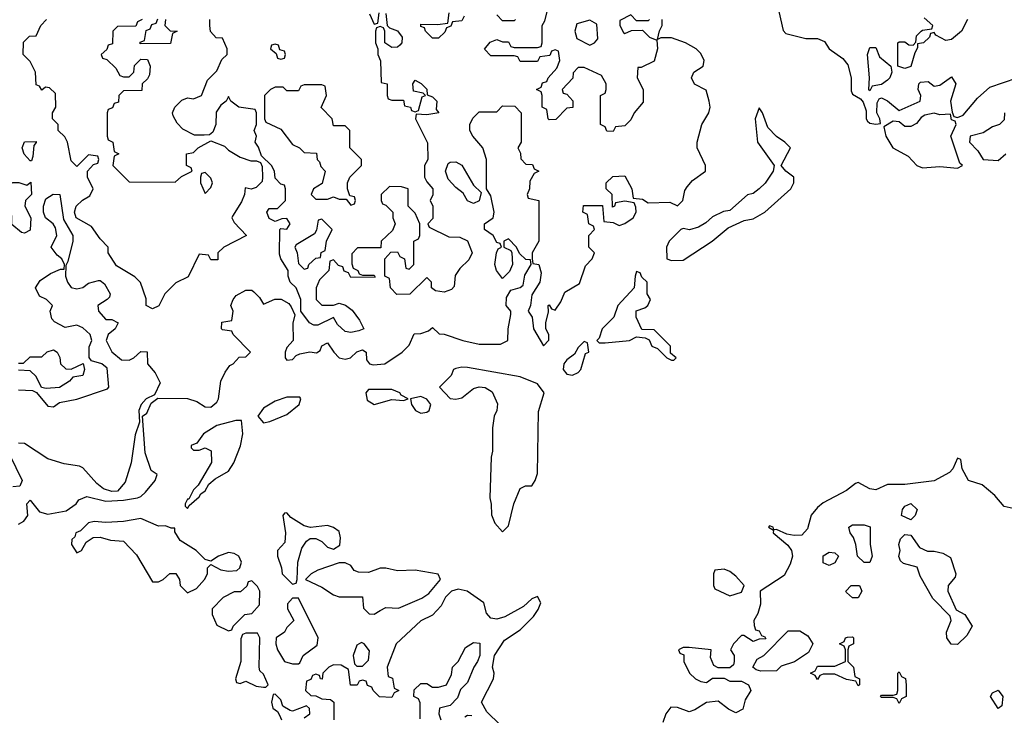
# Model space of a CAD drawing. Header units: inches. Extents: x 2601682 to 2755810, y 449311 to 584050.
# Tile 487 of 505: x 2730374 to 2733751, y 574685 to 577070. Entities that reach past the tile are written whole.
import ezdxf

# ---------------------------------------------------------------- set-up
doc = ezdxf.new("R2010")
doc.units = ezdxf.units.IN
doc.header["$MEASUREMENT"] = 0
doc.layers.add('C7537', color=7, linetype='Continuous')

msp = doc.modelspace()

# ---------------------------------------------------------------- linework, layer by layer
at = {"layer": 'C7537', "color": 2, "elevation": 2}
for points in [[(2732534, 577070), (2732530, 577066), (2732490, 577066), (2732470, 577086), (2732432.7, 577067.3), (2732432, 577050), (2732445.4, 577025.4), (2732450, 577022), (2732472.7, 577032.7), (2732510, 577034), (2732534, 577010), (2732559.6, 576999.6), (2732562, 576970), (2732550, 576928), (2732506, 576906), (2732494, 576906), (2732492, 576870), (2732512, 576830), (2732512.7, 576787.3), (2732482, 576750), (2732470, 576726), (2732450, 576706), (2732418, 576702), (2732410, 576686), (2732387.3, 576687.3), (2732382, 576702), (2732366, 576710), (2732366, 576810), (2732382, 576818), (2732386, 576830), (2732386, 576850), (2732370, 576878), (2732310, 576906), (2732290, 576906), (2732272.7, 576887.3), (2732271.3, 576868.7), (2732234, 576830), (2732238, 576818), (2732250, 576814), (2732271.6, 576791.6), (2732271.6, 576768.4), (2732250, 576766), (2732212.7, 576727.3), (2732190, 576726), (2732186, 576730), (2732182, 576762), (2732166, 576770), (2732166, 576810), (2732162, 576822), (2732146, 576830), (2732162, 576838), (2732167.3, 576852.7), (2732182, 576858), (2732186, 576870), (2732216.4, 576903.6), (2732226, 576930), (2732222, 576962), (2732210, 576966), (2732198, 576962), (2732192.7, 576947.3), (2732158, 576942), (2732150, 576926), (2732090, 576926), (2732082, 576942), (2732070, 576946), (2731990, 576946), (2731968.4, 576968.4), (2731987.3, 576992.7), (2732010, 577002), (2732030, 576994), (2732050, 576994), (2732058, 576978), (2732070, 576974), (2732150, 576974), (2732162, 576978), (2732166, 576990), (2732166, 577050), (2732174.6, 577065.4), (2732186, 577110)], [(2732978, 577098), (2732993, 577033), (2733002, 577022), (2733070, 577004.9), (2733110, 577005.5), (2733134.6, 576994.6), (2733150.7, 576970), (2733197, 576937), (2733214.6, 576914.6), (2733226, 576870), (2733226, 576826), (2733230, 576814), (2733258, 576798), (2733266.8, 576786.8), (2733277.3, 576757.3), (2733277.3, 576730), (2733282, 576722), (2733290, 576714.8), (2733310, 576711.3), (2733326, 576714), (2733324, 576730), (2733314, 576750), (2733315.3, 576784.7), (2733322, 576798), (2733330, 576802), (2733350, 576792), (2733390, 576758), (2733462, 576790), (2733465.2, 576810), (2733455.3, 576830), (2733458, 576850), (2733464, 576856), (2733490, 576858), (2733510, 576842), (2733530, 576844.7), (2733570, 576874), (2733584.7, 576850), (2733566, 576790), (2733572.7, 576752.7), (2733578, 576738), (2733590, 576734), (2733610, 576742), (2733658.9, 576801.1), (2733701.2, 576838.8), (2733795.3, 576870)], [(2730370, 575340.7), (2730388.7, 575350), (2730402, 575370), (2730398, 575410), (2730410, 575422), (2730442, 575382), (2730470, 575374.8), (2730533.8, 575386.2), (2730568, 575410), (2730576.4, 575423.6), (2730604.7, 575435.3), (2730670, 575419.1), (2730730, 575423), (2730778, 575430), (2730790, 575434.8), (2730805.2, 575450), (2730839, 575490), (2730846, 575510), (2730824.7, 575524.7), (2730804.7, 575584.7), (2730795.3, 575710), (2730810, 575721), (2730825.2, 575754.8), (2730847.3, 575772.7), (2730950, 575771), (2730981.1, 575761.1), (2731010, 575742.8), (2731030, 575741), (2731050, 575758), (2731056, 575770), (2731064, 575830), (2731079, 575861), (2731095.3, 575884.7), (2731106, 575890), (2731127.3, 575912.7), (2731150, 575914), (2731166, 575930), (2731106, 575990), (2731102, 576002), (2731070, 576006), (2731066, 576010), (2731067.3, 576032.7), (2731102, 576038), (2731106, 576070), (2731098, 576090), (2731106, 576110), (2731116.4, 576123.6), (2731150, 576142), (2731170, 576142), (2731176.9, 576136.9), (2731196.9, 576116.9), (2731210, 576094), (2731248.9, 576111.1), (2731271.3, 576111.3), (2731296.9, 576096.9), (2731305.4, 576085.4), (2731318, 576058), (2731311.1, 576028.9), (2731312, 575970), (2731290, 575946), (2731284.7, 575930), (2731284.7, 575910), (2731290, 575902), (2731310, 575904.7), (2731322, 575918), (2731335.3, 575924.7), (2731368.7, 575931.3), (2731392.5, 575927.5), (2731404, 575936), (2731410, 575952), (2731430, 575962), (2731451, 575930), (2731470, 575911), (2731490, 575906), (2731509, 575911), (2731530, 575931.3), (2731550, 575938), (2731562, 575930), (2731563.6, 575903.6), (2731574, 575890), (2731586, 575886), (2731626, 575890), (2731686, 575930), (2731710, 575954), (2731727.3, 575992.7), (2731750, 575994), (2731776.4, 576003.6), (2731790, 576014), (2731812.7, 575992.7), (2731830, 575992), (2731894, 575970), (2731950, 575957.3), (2732023.1, 575956.9), (2732048, 575970), (2732049, 576010), (2732059, 576059), (2732058, 576070), (2732042, 576090), (2732043.1, 576116.9), (2732058, 576142), (2732090, 576151.3), (2732100.4, 576159.6), (2732106.6, 576193.4), (2732128, 576230), (2732126, 576246), (2732110, 576248), (2732088, 576268), (2732078, 576290), (2732050, 576318), (2732034, 576310), (2732034, 576290), (2732058, 576278), (2732062, 576270), (2732064, 576230), (2732053.4, 576206.6), (2732030, 576182), (2732009.4, 576209.4), (2732003.7, 576230), (2732009.3, 576270.7), (2732015.3, 576284.7), (2732026, 576290), (2732022, 576302), (2732010, 576306), (2731998, 576330), (2731968, 576350), (2731968, 576370), (2731998, 576390), (2732001.2, 576410), (2731990, 576466), (2731975.3, 576490), (2731975.3, 576590), (2731962, 576630), (2731928, 576670), (2731918, 576690), (2731918, 576710), (2731928.4, 576731.6), (2731950, 576754), (2732010, 576754), (2732030, 576774), (2732072.7, 576772.7), (2732094, 576750), (2732094, 576650), (2732082, 576630), (2732091.6, 576611.6), (2732092.7, 576592.7), (2732110, 576574), (2732132.7, 576572.7), (2732138, 576558), (2732154, 576550), (2732138, 576542), (2732123.6, 576516.4), (2732122, 576490), (2732114, 576470), (2732118, 576458), (2732154, 576450), (2732154, 576310), (2732132, 576270), (2732132, 576250), (2732134, 576234), (2732154, 576230), (2732162, 576202), (2732158, 576170), (2732130, 576126), (2732126, 576090), (2732118, 576070), (2732131.3, 576050), (2732136, 576010), (2732170, 575952), (2732188.4, 575971.6), (2732188.7, 575990), (2732179, 576010), (2732179, 576030), (2732188, 576068), (2732186, 576090), (2732190, 576092), (2732198, 576078), (2732210, 576074), (2732230, 576102), (2732244.1, 576135.9), (2732294.2, 576165.8), (2732314.6, 576225.4), (2732338, 576250), (2732346, 576270), (2732326, 576290), (2732326, 576330), (2732346, 576350), (2732342, 576362), (2732326, 576370), (2732322, 576402), (2732306, 576410), (2732307.3, 576432.7), (2732372.7, 576432.7), (2732378, 576378), (2732410, 576374), (2732430, 576364.7), (2732450, 576371.3), (2732478, 576390), (2732488, 576410), (2732487.3, 576427.3), (2732482, 576442), (2732450, 576448), (2732418, 576442), (2732414, 576430), (2732407.3, 576427.3), (2732406, 576470), (2732386, 576490), (2732386, 576510), (2732408.4, 576531.6), (2732450, 576534), (2732474, 576490), (2732478, 576458), (2732510, 576454), (2732530, 576442), (2732603.6, 576443.6), (2732630, 576432), (2732648, 576450), (2732655.3, 576484.7), (2732663.1, 576496.9), (2732681.2, 576518.8), (2732726, 576550), (2732726, 576570), (2732698, 576630), (2732698, 576650), (2732714, 576710), (2732738, 576750), (2732742, 576770), (2732739, 576790), (2732728.4, 576828.4), (2732688.9, 576848.9), (2732678, 576870), (2732686, 576890), (2732718, 576910), (2732722, 576930), (2732710, 576954), (2732694, 576970), (2732658, 576990), (2732610, 577008), (2732572.7, 577007.3), (2732562, 577002), (2732568.4, 577031.6), (2732578, 577050), (2732578, 577070)], [(2730794, 577070), (2730778, 577062), (2730772.7, 577047.3), (2730710, 577046), (2730694, 577030), (2730692.7, 576987.3), (2730678, 576982), (2730672.7, 576967.3), (2730654, 576950), (2730658, 576938), (2730672.7, 576932.7), (2730703.6, 576903.6), (2730718, 576878), (2730730, 576874), (2730750, 576874), (2730766, 576890), (2730767.3, 576912.7), (2730790, 576934), (2730812.7, 576932.7), (2730822, 576910), (2730819.6, 576880.4), (2730812.7, 576867.3), (2730794, 576850), (2730792.7, 576827.3), (2730730, 576826), (2730714, 576810), (2730712.7, 576787.3), (2730698, 576782), (2730692.7, 576767.3), (2730678, 576762), (2730674, 576750), (2730674, 576670), (2730678, 576658), (2730694, 576650), (2730698, 576618), (2730714, 576610), (2730698, 576602), (2730694, 576570), (2730750, 576514), (2730907.3, 576512.7), (2730928.4, 576531.6), (2730966, 576550), (2730962, 576562), (2730946, 576570), (2730946, 576610), (2730970, 576614), (2730986, 576630), (2731030, 576654), (2731076, 576636), (2731090, 576622), (2731130, 576598), (2731166.2, 576586.2), (2731186.4, 576586.4), (2731199.8, 576579.8), (2731206, 576566), (2731206.8, 576530), (2731205.4, 576514.6), (2731185.4, 576494.6), (2731168.4, 576488.4), (2731146.8, 576493.2), (2731144.7, 576470), (2731134.4, 576445.6), (2731103.6, 576396.4), (2731102, 576390), (2731110, 576374), (2731152, 576330), (2731074, 576290), (2731054, 576270), (2731054, 576246), (2731030, 576246), (2731022, 576262), (2730990, 576266), (2730951.3, 576188.7), (2730910, 576168), (2730872, 576130), (2730851.3, 576088.7), (2730830, 576078), (2730808, 576090), (2730807.3, 576112.7), (2730788.4, 576168.4), (2730768.4, 576188.4), (2730705.6, 576225.6), (2730678, 576270), (2730678, 576290), (2730650, 576318), (2730620.4, 576360.4), (2730568, 576390), (2730562, 576410), (2730568, 576430), (2730588.9, 576451.1), (2730614.6, 576465.4), (2730626, 576490), (2730606, 576530), (2730606, 576550), (2730627.3, 576572.7), (2730642, 576578), (2730646, 576590), (2730642, 576602), (2730610, 576606), (2730570, 576566), (2730550, 576586), (2730538, 576650), (2730528.4, 576668.4), (2730506, 576690), (2730506, 576710), (2730486, 576730), (2730486, 576750), (2730498, 576770), (2730496.4, 576816.4), (2730476.4, 576836.4), (2730462, 576838), (2730450, 576828), (2730442, 576842), (2730430, 576846), (2730428, 576890), (2730410, 576926), (2730386, 576950), (2730387.3, 576992.7), (2730407.3, 577012.7), (2730430, 577014), (2730446, 577050), (2730466, 577070)], [(2730874, 577070), (2730872, 577050), (2730890, 577032), (2730914, 577030), (2730898, 577022), (2730891.6, 576988.4), (2730787.3, 576987.3), (2730787.3, 576992.7), (2730802, 576998), (2730807.3, 577032.7), (2730822, 577038), (2730827.3, 577052.7), (2730842, 577058), (2730847.3, 577072.7)], [(2731630, 577091.3), (2731634, 577050), (2731642, 577042), (2731670, 577031.3), (2731686, 577010), (2731684.7, 576990), (2731678, 576982), (2731670, 576975.3), (2731650, 576974), (2731626, 576990), (2731626, 577030), (2731622, 577042), (2731610, 577046), (2731598, 577042), (2731594, 577030), (2731594, 576990), (2731602, 576970), (2731602, 576950), (2731611.6, 576928.4), (2731614, 576854), (2731634, 576850), (2731634, 576810), (2731638, 576798), (2731650, 576794), (2731690, 576794), (2731694, 576774), (2731714, 576770), (2731718, 576758), (2731730, 576754), (2731742, 576758), (2731754.6, 576805.4), (2731766, 576810), (2731758, 576818), (2731725.2, 576825.2), (2731722, 576850), (2731730, 576862), (2731751.1, 576851.1), (2731770, 576832), (2731771.6, 576811.6), (2731790, 576804.7), (2731804.7, 576790), (2731802, 576762), (2731812, 576750), (2731770, 576744), (2731734, 576746), (2731732, 576730), (2731772.7, 576647.3), (2731774, 576590), (2731762, 576570), (2731762, 576530), (2731770, 576514), (2731791.3, 576490), (2731791.1, 576468.9), (2731782, 576450), (2731791.3, 576430), (2731791.3, 576388.7), (2731774, 576370), (2731778, 576358), (2731845.4, 576325.4), (2731883.6, 576323.6), (2731910, 576311.3), (2731926, 576270), (2731914, 576246), (2731883.5, 576216.5), (2731867.1, 576192.9), (2731864.7, 576155.3), (2731855.3, 576144.7), (2731830, 576135.3), (2731800.4, 576140.4), (2731786, 576150), (2731786, 576170), (2731770, 576186), (2731711.6, 576128.4), (2731667.3, 576127.3), (2731646, 576150), (2731642, 576182), (2731626, 576190), (2731626, 576250), (2731647.3, 576272.7), (2731670, 576274), (2731678, 576258), (2731694, 576250), (2731698, 576218), (2731710, 576214), (2731726, 576230), (2731726, 576310), (2731742, 576318), (2731746, 576330), (2731746, 576370), (2731730, 576406), (2731706, 576430), (2731706, 576490), (2731683.6, 576496.4), (2731642, 576498), (2731614, 576470), (2731614, 576450), (2731618, 576438), (2731630, 576434), (2731654, 576410), (2731654, 576390), (2731662, 576370), (2731652.7, 576347.3), (2731614, 576310), (2731612.7, 576287.3), (2731532.7, 576287.3), (2731512.7, 576267.3), (2731512.7, 576232.7), (2731518, 576218), (2731534, 576210), (2731538, 576198), (2731550, 576194), (2731590, 576194), (2731592.7, 576187.3), (2731510, 576186), (2731502, 576202), (2731487.3, 576207.3), (2731482, 576222), (2731467.3, 576227.3), (2731450, 576246), (2731438, 576242), (2731434, 576210), (2731402, 576178), (2731391, 576150), (2731391, 576111), (2731410, 576091.3), (2731450, 576091.3), (2731470, 576098), (2731491, 576091), (2731514.4, 576074.4), (2731539.8, 576039.8), (2731554, 576010), (2731536.9, 576003.1), (2731510, 575997.2), (2731490, 576001.2), (2731464.5, 576024.5), (2731450, 576048.7), (2731397.1, 576022.9), (2731382.9, 576022.9), (2731368, 576030), (2731338, 576070), (2731338, 576110), (2731322, 576150), (2731302, 576170), (2731295.3, 576190), (2731295.3, 576210), (2731269.3, 576249.3), (2731265.6, 576265.6), (2731266, 576350), (2731270, 576354), (2731290, 576352), (2731302, 576370), (2731290, 576388), (2731272.7, 576387.3), (2731250, 576378), (2731230, 576388), (2731222, 576410), (2731230, 576422), (2731258, 576422), (2731286, 576450), (2731286, 576490), (2731282, 576502), (2731270, 576506), (2731250, 576526), (2731248, 576550), (2731238, 576570), (2731203.1, 576603.1), (2731193.2, 576633.2), (2731182, 576650), (2731186, 576670), (2731178, 576690), (2731186, 576710), (2731186, 576750), (2731182, 576762), (2731126, 576770), (2731098, 576790), (2731090, 576806), (2731082, 576790), (2731063.5, 576776.5), (2731047.3, 576752.7), (2731046.8, 576710), (2731036, 576684), (2731024.7, 576675.3), (2731006.4, 576673.6), (2730974, 576674), (2730934, 576694), (2730914.6, 576714.6), (2730900.4, 576740.4), (2730898, 576750), (2730906, 576770), (2730930, 576794), (2730950, 576802), (2730970, 576798), (2730998, 576810), (2731018, 576862), (2731050, 576894), (2731067.3, 576932.7), (2731086, 576950), (2731086, 576970), (2731070, 577006), (2731047.3, 577007.3), (2731028.7, 577028.7), (2731026, 577050), (2731026, 577070)], [(2731574, 577090), (2731590, 577054), (2731602, 577058), (2731607.3, 577092.7)], [(2731898, 577082), (2731890, 577066), (2731858, 577062), (2731852.7, 577047.3), (2731838, 577042), (2731832.7, 577027.3), (2731810, 577006), (2731790, 577006), (2731766, 577030), (2731762, 577042), (2731750, 577046), (2731750, 577054), (2731807.3, 577052.7), (2731842, 577058), (2731847.3, 577092.7)], [(2732074, 577070), (2732070, 577066), (2732030, 577066), (2732010, 577086)], [(2733624.7, 577070), (2733604.7, 577030), (2733570, 577002), (2733550, 576998), (2733516.4, 577016.4), (2733510, 577026), (2733498, 577022), (2733494, 577010), (2733474, 576990), (2733452.7, 576987.3), (2733452.7, 576972.7), (2733443.6, 576956.4), (2733430.7, 576909.3), (2733410, 576902), (2733386, 576910), (2733386, 576990), (2733390, 576994), (2733410, 576994), (2733423.6, 576983.6), (2733438, 576982), (2733447.3, 576992.7), (2733450, 577014), (2733466, 577030), (2733470, 577034), (2733502, 577038), (2733506, 577050), (2733476.4, 577076.4)], [(2733751.3, 576750), (2733750, 576726), (2733734, 576710), (2733710, 576702), (2733678, 576682), (2733634, 576670), (2733632, 576650), (2733659.8, 576619.8), (2733678, 576590), (2733730, 576587), (2733756, 576610)], [(2730370, 575800.7), (2730418, 575798), (2730431.6, 575791.6), (2730470, 575744.9), (2730490, 575742), (2730510, 575757.3), (2730570, 575768.9), (2730675.6, 575804.4), (2730679.3, 575810), (2730674.5, 575874.5), (2730655.3, 575890), (2730620.7, 575900.7), (2730612.1, 575912.1), (2730611.9, 575948.1), (2730621.2, 575970), (2730615.3, 575990), (2730590, 576013.2), (2730570, 576022), (2730530, 576014), (2730493.6, 576033.6), (2730484, 576044), (2730478, 576070), (2730486, 576090), (2730466, 576110), (2730442, 576122), (2730428, 576150), (2730444, 576176), (2730480.2, 576199.8), (2730514, 576214), (2730526, 576214), (2730528, 576230), (2730518, 576250), (2730502, 576262), (2730482, 576290), (2730501.2, 576330), (2730496.4, 576356.4), (2730488.7, 576370), (2730462, 576390), (2730455.3, 576410), (2730455.3, 576430), (2730464, 576456), (2730488.4, 576471.6), (2730512, 576470), (2730524.7, 576384.7), (2730556, 576330), (2730556, 576310), (2730539.6, 576240.4), (2730532.7, 576227.3), (2730531.3, 576190), (2730538, 576170), (2730550, 576152), (2730570, 576146.8), (2730590, 576151.3), (2730610, 576166), (2730644.7, 576175.3), (2730650, 576176), (2730664.5, 576164.5), (2730684.7, 576130), (2730682, 576118), (2730674, 576110), (2730642, 576090), (2730644.7, 576070), (2730670, 576042), (2730690, 576042), (2730712, 576030), (2730702, 576010), (2730678, 575990), (2730671, 575970), (2730690, 575931.3), (2730723.6, 575903.6), (2730750, 575902), (2730766, 575910), (2730790, 575932), (2730811.6, 575931.6), (2730812, 575890), (2730839.1, 575859.1), (2730855.3, 575824.7), (2730836.9, 575783.1), (2730807.3, 575770), (2730791, 575750), (2730782.8, 575730), (2730784.7, 575690), (2730770, 575646), (2730756, 575550), (2730736.3, 575483.7), (2730710, 575453.2), (2730690, 575452.3), (2730661.6, 575461.6), (2730639.1, 575479.1), (2730590, 575533.2), (2730578.9, 575538.9), (2730527, 575547), (2730470, 575564.5), (2730390, 575617), (2730370, 575618)], [(2730370, 575892), (2730387.3, 575892.7), (2730410, 575914), (2730450, 575914), (2730468.4, 575931.6), (2730490, 575938), (2730502, 575930), (2730511.3, 575911.3), (2730514, 575890), (2730532.7, 575872.7), (2730550, 575872), (2730591.3, 575891.3), (2730596, 575870), (2730591, 575850), (2730556, 575844), (2730544.7, 575830), (2730510, 575809), (2730465.2, 575805.2), (2730448.4, 575808.4), (2730430, 575846), (2730410, 575866), (2730370, 575868)], [(2730339.6, 575579.6), (2730382, 575490), (2730374, 575470), (2730350, 575468.7)], [(2733791.3, 575391.3), (2733750, 575401.2), (2733718, 575438), (2733675.1, 575475.1), (2733628, 575490), (2733606, 575530), (2733602, 575562), (2733590, 575566), (2733574, 575530), (2733562.8, 575517.2), (2733510, 575489), (2733410, 575476.2), (2733350, 575476.4), (2733310, 575458.4), (2733290, 575461.6), (2733250, 575483.6), (2733240.3, 575479.7), (2733210, 575456.2), (2733130, 575413.2), (2733110, 575397.2), (2733089.1, 575370.9), (2733075.5, 575324.5), (2733057.1, 575302.9), (2733030, 575300.9), (2733005.6, 575305.6), (2732970, 575322), (2732960.4, 575320.4), (2732958, 575330), (2732945.4, 575334.6), (2732942, 575330), (2732959.6, 575319.6), (2732958, 575310), (2733008.5, 575268.5), (2733020.7, 575250), (2733024.9, 575230), (2733016.7, 575203.3), (2732995.6, 575164.4), (2732914, 575110), (2732914.4, 575065.6), (2732905.8, 575034.2), (2732892, 575010), (2732892.7, 574992.7), (2732898, 574978), (2732910, 574974), (2732918, 574958), (2732930, 574954), (2732932.7, 574947.3), (2732910, 574946), (2732890, 574938), (2732858, 574958), (2732850, 574958), (2732822, 574930), (2732812, 574910), (2732824.7, 574890), (2732824.7, 574870), (2732822, 574858), (2732810, 574848), (2732770, 574848), (2732755.3, 574855.3), (2732743.1, 574883.1), (2732746, 574910), (2732670, 574918), (2732650, 574918), (2732634, 574910), (2732638, 574898), (2732652, 574892), (2732652, 574870), (2732671.3, 574830), (2732692, 574810), (2732710, 574801), (2732730, 574798), (2732750, 574812), (2732790, 574812), (2732810, 574802), (2732850, 574802), (2732874, 574790), (2732882, 574770), (2732862, 574738), (2732853.7, 574706.3), (2732830, 574693.2), (2732805.6, 574705.6), (2732770, 574733.2), (2732730, 574729.3), (2732690, 574704), (2732670, 574697.2), (2732630, 574711.8), (2732607, 574713), (2732590.5, 574690), (2732579.5, 574660.5)], [(2732067.3, 574607.3), (2731976.4, 574696.4), (2731958, 574730), (2731999, 574810), (2732001.2, 574830), (2731996, 574850), (2732002, 574890), (2732037.2, 574942.8), (2732090, 574978), (2732136, 575024), (2732152.7, 575047.3), (2732161.2, 575070), (2732150, 575092.3), (2732130, 575083.7), (2732102.5, 575057.5), (2732038, 575022), (2732010, 575014), (2731990, 575018), (2731974.6, 575034.6), (2731966, 575070), (2731908.7, 575110), (2731877.6, 575117.6), (2731854.8, 575110), (2731834.8, 575090), (2731819.9, 575060.1), (2731790, 575028), (2731750, 575009), (2731664.7, 574930), (2731634, 574850), (2731638, 574818), (2731652.7, 574812.7), (2731658, 574778), (2731674, 574770), (2731658, 574762), (2731650, 574746), (2731608.4, 574748.4), (2731586, 574770), (2731582, 574782), (2731567.3, 574787.3), (2731562, 574802), (2731550, 574806), (2731538, 574802), (2731532, 574788), (2731508.4, 574788.4), (2731502, 574842), (2731476.4, 574856.4), (2731450, 574858), (2731434, 574850), (2731414, 574830), (2731411.6, 574808.4), (2731406, 574810), (2731402, 574822), (2731390, 574826), (2731378, 574822), (2731372.7, 574807.3), (2731358, 574802), (2731354, 574770), (2731372.7, 574752.7), (2731390, 574752), (2731410, 574742), (2731439.6, 574739.6), (2731452, 574730), (2731452, 574670)], [(2731747.3, 574672.7), (2731747.3, 574727.3), (2731742, 574742), (2731726, 574750), (2731727.3, 574772.7), (2731750, 574794), (2731770, 574794), (2731790, 574782), (2731810, 574782), (2731838, 574790), (2731854.6, 574825.4), (2731858, 574850), (2731878, 574870), (2731903.1, 574916.9), (2731930, 574934), (2731952.7, 574932.7), (2731952, 574890), (2731944.7, 574870), (2731931.3, 574850), (2731910, 574798), (2731886, 574774), (2731875.3, 574744.7), (2731850, 574719), (2731814, 574710), (2731812, 574690), (2731818, 574670)], [(2731350, 574676), (2731368.7, 574690), (2731368, 574708), (2731358, 574718), (2731310, 574699), (2731301.2, 574701.2), (2731276.4, 574716.4), (2731270, 574738), (2731250, 574758), (2731243.6, 574756.4), (2731238, 574730), (2731242, 574710), (2731258, 574698), (2731265.4, 574685.4), (2731272, 574670)], [(2731900.2, 574679.8), (2731910, 574686), (2731924.7, 574684.7)]]:
    msp.add_lwpolyline(points, dxfattribs=at)
for points in [[(2732330, 577068), (2732284.7, 577055.3), (2732278, 577030), (2732284.7, 577004.7), (2732330, 576982), (2732346, 576990), (2732356.4, 577003.6), (2732354, 577054)], [(2731250, 576986), (2731238, 576982), (2731234, 576970), (2731254, 576954), (2731258, 576938), (2731270, 576934), (2731282, 576938), (2731286, 576950), (2731282, 576962), (2731266, 576966), (2731262, 576982)], [(2733290, 576826), (2733286, 576830), (2733288.7, 576870), (2733282, 576950), (2733290, 576974), (2733310, 576974), (2733322.8, 576942.8), (2733362, 576910), (2733364.7, 576890), (2733358, 576870), (2733350, 576862), (2733330, 576848), (2733298, 576842)], [(2731410, 576846), (2731350, 576846), (2731338, 576842), (2731330, 576826), (2731290, 576826), (2731278, 576838), (2731250, 576838), (2731234, 576830), (2731214, 576810), (2731214, 576730), (2731218, 576718), (2731270, 576694), (2731310, 576642), (2731334, 576630), (2731350, 576614), (2731392, 576612), (2731394, 576590), (2731402, 576582), (2731406.4, 576566.4), (2731422, 576550), (2731411.6, 576508.4), (2731382, 576490), (2731374, 576470), (2731390, 576454), (2731430, 576454), (2731450, 576462), (2731470, 576454), (2731494, 576454), (2731510, 576434), (2731522, 576438), (2731526, 576450), (2731522, 576462), (2731506, 576466), (2731498, 576490), (2731498, 576510), (2731506, 576530), (2731546, 576570), (2731546, 576590), (2731506, 576630), (2731506, 576690), (2731490, 576706), (2731450, 576706), (2731446, 576730), (2731408.4, 576768.4), (2731426, 576810), (2731422, 576842)], [(2732910, 576768), (2732896, 576730), (2732904, 576650), (2732962, 576570), (2732958, 576550), (2732930.6, 576509.4), (2732910.7, 576489.3), (2732890, 576474), (2732870, 576469), (2732810, 576415.3), (2732787.5, 576412.5), (2732750, 576394), (2732727.1, 576372.9), (2732702, 576358), (2732670.9, 576349.1), (2732650, 576354), (2732642, 576350), (2732602, 576310), (2732592, 576290), (2732594, 576250), (2732610, 576244.7), (2732650, 576245.5), (2732748.7, 576310), (2732803.7, 576356.3), (2732858.4, 576381.6), (2732890, 576387), (2732929.2, 576410), (2733019.3, 576490), (2733029.2, 576510), (2733028.7, 576530), (2733002, 576550), (2732986, 576570), (2733018, 576630), (2732998, 576650), (2732970, 576668.7), (2732940.2, 576700.2), (2732922, 576750)], [(2733510, 576749), (2733478, 576742), (2733465.5, 576734.5), (2733450, 576714), (2733430, 576704), (2733410, 576704), (2733390, 576719), (2733370, 576722), (2733338, 576702), (2733344.9, 576670), (2733368.2, 576630), (2733421.3, 576601.3), (2733450.8, 576570), (2733470, 576561.3), (2733530, 576566.7), (2733590, 576561), (2733608, 576570), (2733598, 576578), (2733568, 576670), (2733586, 576710), (2733582, 576722), (2733570, 576726), (2733566, 576746), (2733530, 576744)], [(2730410, 576586), (2730389.1, 576609.1), (2730382, 576630), (2730390, 576651.3), (2730430, 576652), (2730431, 576649), (2730422, 576638), (2730419.6, 576600.4), (2730414, 576586)], [(2731930, 576439), (2731910, 576448.7), (2731895.1, 576475.1), (2731870, 576494), (2731843.2, 576523.2), (2731834, 576550), (2731843.7, 576576.3), (2731850, 576581), (2731870, 576582.8), (2731890.6, 576570.6), (2731930, 576502), (2731956.9, 576476.9), (2731950, 576448.7)], [(2731010, 576546), (2730998, 576542), (2730994, 576530), (2730994, 576510), (2731010, 576474), (2731030, 576494), (2731035.3, 576510), (2731030, 576526)], [(2730390, 576338), (2730380.4, 576340.4), (2730347.3, 576367.3), (2730346, 576430), (2730330, 576446), (2730310, 576446), (2730302, 576462), (2730287.3, 576467.3), (2730287.3, 576492.7), (2730310, 576494), (2730350, 576512), (2730371.3, 576511.3), (2730398, 576502), (2730412.7, 576512.7), (2730414, 576470), (2730394, 576450), (2730392, 576430), (2730412, 576390), (2730410, 576348)], [(2731410, 576386), (2731398, 576382), (2731391.6, 576348.4), (2731384.7, 576335.3), (2731322, 576298), (2731318, 576290), (2731326, 576270), (2731330, 576234), (2731350, 576214), (2731362, 576218), (2731366, 576230), (2731390, 576252), (2731406, 576254), (2731408.4, 576271.6), (2731422, 576278), (2731426, 576310), (2731446, 576350)], [(2732490, 576206), (2732484.7, 576190), (2732482, 576150), (2732426, 576090), (2732412, 576050), (2732372, 576010), (2732362, 575978), (2732354, 575970), (2732362, 575962), (2732382, 575962), (2732466, 575970), (2732490, 575982), (2732519.6, 575979.6), (2732532.7, 575972.7), (2732542, 575950), (2732562, 575942), (2732594, 575910), (2732610, 575902), (2732618, 575902), (2732626, 575910), (2732606, 575926), (2732606, 575950), (2732550, 576006), (2732507.3, 576007.3), (2732488, 576050), (2732488.9, 576071.1), (2732518, 576082), (2732528, 576090), (2732538, 576110), (2732526, 576130), (2732526, 576170), (2732507.3, 576187.3), (2732502, 576202)], [(2732310, 575966), (2732290, 575946), (2732276.9, 575923.1), (2732250, 575904), (2732240.7, 575890), (2732238, 575870), (2732250, 575854), (2732270, 575850.7), (2732290, 575860.5), (2732298.4, 575870), (2732314.6, 575925.4), (2732326, 575930), (2732322, 575962)], [(2731890, 575879), (2731870, 575874), (2731862, 575870), (2731854, 575850), (2731814, 575810), (2731850, 575771), (2731870, 575768.7), (2731890, 575773), (2731930, 575805.5), (2731950, 575811), (2731970, 575808.2), (2731994, 575794), (2732013.2, 575753.2), (2732010.8, 575730), (2732001, 575710), (2731996, 575670), (2731996, 575590), (2731991, 575570), (2731986, 575430), (2731991.6, 575408.4), (2731992.7, 575372.7), (2732003.6, 575343.6), (2732030, 575314), (2732050, 575334), (2732069, 575410), (2732090, 575462), (2732108.9, 575471.1), (2732130, 575472), (2732142, 575490), (2732150, 575514), (2732153.6, 575726.4), (2732172.3, 575790), (2732150, 575821.2), (2732090, 575845.2), (2731910, 575877.2)], [(2731650, 575802), (2731570, 575802), (2731561, 575790), (2731565.3, 575765.3), (2731590, 575751), (2731650, 575767.3), (2731690, 575764.7), (2731706, 575770), (2731682, 575782), (2731678, 575790)], [(2731335.3, 575775.3), (2731290, 575775.3), (2731250, 575762), (2731210, 575738), (2731191.3, 575710), (2731210, 575687.7), (2731232, 575692), (2731290, 575716), (2731332.7, 575750), (2731338, 575770)], [(2731750, 575778), (2731714, 575770), (2731718, 575750), (2731731, 575730), (2731750, 575720.5), (2731770, 575723.8), (2731778, 575730), (2731784, 575750), (2731770, 575768.7)], [(2731135.3, 575695.3), (2731115.3, 575695.3), (2731050, 575679), (2731004.7, 575650), (2730982, 575618), (2730962, 575610), (2730962, 575602), (2730970, 575594), (2730990, 575594), (2731010, 575602), (2731031.1, 575591.1), (2731031.6, 575551.6), (2730986, 575474), (2730970, 575458), (2730954, 575426), (2730950, 575426), (2730942, 575410), (2730942, 575402), (2730950, 575394), (2730955.3, 575404.7), (2730990, 575434), (2730995.3, 575444.7), (2731010, 575454), (2731023.1, 575476.9), (2731044, 575496), (2731090, 575522), (2731108.7, 575550), (2731131.3, 575608.7), (2731139.5, 575650)], [(2733430, 575355.3), (2733398, 575370), (2733402, 575390), (2733410, 575402), (2733430, 575411), (2733452, 575390), (2733444.7, 575370)], [(2731290, 575379.3), (2731282, 575378), (2731276, 575370), (2731286, 575310), (2731282.8, 575277.2), (2731258, 575250), (2731258, 575230), (2731272, 575190), (2731274, 575170), (2731310, 575134), (2731322, 575138), (2731326, 575150), (2731328, 575210), (2731342, 575258), (2731358, 575282), (2731370, 575291), (2731390, 575291.3), (2731410, 575281), (2731430, 575261), (2731450, 575254.8), (2731472.3, 575267.7), (2731473.8, 575293.8), (2731470, 575315.3), (2731450, 575329), (2731430, 575335.3), (2731371, 575329), (2731350, 575334), (2731303.6, 575363.6)], [(2730790, 575359.5), (2730730, 575349.2), (2730670, 575346), (2730630, 575349.3), (2730610, 575345.2), (2730582.5, 575317.5), (2730566, 575310), (2730563.6, 575296.4), (2730552.7, 575287.3), (2730552, 575270), (2730570, 575242), (2730586, 575250), (2730602, 575278), (2730626, 575294), (2730650, 575296), (2730685.4, 575285.4), (2730730, 575282), (2730774.8, 575234.8), (2730830, 575142), (2730850, 575142), (2730866, 575150), (2730888.4, 575171.6), (2730910, 575171.3), (2730922, 575150), (2730924.7, 575130), (2730950, 575104.7), (2730980.4, 575119.6), (2731008, 575150), (2731018, 575170), (2731018, 575190), (2731030, 575202), (2731064, 575184), (2731090, 575179.1), (2731118.6, 575181.4), (2731129.3, 575190.7), (2731135.3, 575210), (2731125.2, 575230), (2731110, 575239.5), (2731090, 575242.9), (2731056, 575230), (2731030, 575213.2), (2731010, 575219), (2730979.3, 575250), (2730924.1, 575284.1), (2730906, 575314), (2730906, 575326), (2730894, 575326), (2730874.6, 575334.6), (2730850, 575333.2)], [(2733270, 575208.7), (2733248, 575230), (2733242, 575270), (2733234, 575294), (2733222, 575310), (2733218, 575330), (2733230, 575338), (2733270, 575338), (2733291.1, 575331.1), (2733290.9, 575270.9), (2733298, 575230), (2733290, 575208.7)], [(2733487.5, 575247.5), (2733510, 575247.7), (2733540.7, 575240.7), (2733566.4, 575226.4), (2733584.7, 575170), (2733582, 575158), (2733558, 575130), (2733557.3, 575110), (2733586, 575046), (2733616, 575030), (2733641, 574990), (2733622, 574958), (2733590, 574928), (2733569.1, 574929.1), (2733554, 574950), (2733553.2, 574970), (2733569.2, 575010), (2733565.2, 575025.2), (2733505.6, 575085.6), (2733462, 575162), (2733452.5, 575192.5), (2733405.6, 575205.6), (2733394.6, 575214.6), (2733389.2, 575229.2), (2733394, 575250), (2733389.3, 575270.7), (2733395.3, 575290), (2733410, 575304.7), (2733430, 575302), (2733460.7, 575260.7)], [(2733150, 575198), (2733130, 575208), (2733130, 575232), (2733150, 575244.7), (2733170, 575242), (2733182, 575230), (2733170, 575208)], [(2731490, 575208), (2731470, 575208), (2731396.9, 575183.1), (2731374, 575170), (2731354, 575150), (2731410, 575124.7), (2731450, 575098), (2731470, 575091.3), (2731550, 575091.3), (2731552.7, 575052.7), (2731572.7, 575032.7), (2731590, 575032), (2731610, 575044.7), (2731630, 575054), (2731672.7, 575052.7), (2731753.8, 575086.2), (2731776.9, 575103.1), (2731817.2, 575150), (2731809.4, 575169.4), (2731730, 575182.9), (2731670, 575180.5), (2731630, 575189.4), (2731610, 575189.2), (2731570, 575174), (2731535.5, 575175.5), (2731521.5, 575181.5), (2731510, 575198)], [(2732790, 575186), (2732758, 575182), (2732754, 575170), (2732754, 575130), (2732758, 575118), (2732810, 575094), (2732850, 575106.8), (2732859, 575130), (2732830, 575162), (2732810, 575178)], [(2731170, 575146), (2731158, 575142), (2731152.7, 575127.3), (2731131.6, 575108.4), (2731110, 575108), (2731071.6, 575088.4), (2731034, 575050), (2731034, 575030), (2731050, 574994), (2731090, 574974), (2731102, 574978), (2731106, 574990), (2731146, 575030), (2731170, 575034), (2731196.4, 575063.6), (2731198, 575110), (2731190, 575126)], [(2733230, 575088), (2733210, 575106), (2733208, 575110), (2733226, 575130), (2733254, 575130), (2733262, 575110), (2733250, 575088)], [(2731330, 575086), (2731310, 575086), (2731292.7, 575067.3), (2731292, 575050), (2731314, 575010), (2731290, 574986), (2731282, 574970), (2731254, 574950), (2731252, 574930), (2731258, 574910), (2731282, 574870), (2731310, 574861), (2731330, 574862), (2731335.3, 574864.7), (2731346, 574890), (2731394.6, 574925.4), (2731398, 574950)], [(2732916.4, 574836.4), (2732900.4, 574840.4), (2732888, 574850), (2732903.1, 574876.9), (2732926, 574890), (2733010, 574974), (2733050, 574974), (2733076.9, 574956.9), (2733094, 574930), (2733079.8, 574900.2), (2733031.6, 574868.4), (2732986, 574854), (2732970, 574838)], [(2731190, 574966), (2731150, 574966), (2731138, 574962), (2731132.7, 574947.3), (2731132, 574870), (2731114, 574810), (2731118, 574798), (2731130, 574794), (2731150, 574802), (2731184.7, 574784.7), (2731210, 574782), (2731218, 574782), (2731226, 574790), (2731210, 574826), (2731198, 574838), (2731195.3, 574850), (2731198, 574950)], [(2733250, 574786), (2733242, 574802), (2733210, 574808), (2733170, 574826), (2733130, 574826), (2733118, 574822), (2733110, 574808), (2733102, 574822), (2733086, 574830), (2733102, 574838), (2733110, 574854), (2733170, 574854), (2733206, 574870), (2733206, 574910), (2733202, 574922), (2733186, 574930), (2733202, 574938), (2733206, 574950), (2733212.7, 574952.7), (2733230, 574954), (2733234, 574950), (2733234, 574930), (2733218, 574922), (2733214, 574910), (2733214, 574870), (2733234, 574850), (2733238, 574818), (2733254, 574810), (2733254, 574790)], [(2731546, 574934), (2731530, 574926), (2731518, 574890), (2731522, 574862), (2731530, 574854), (2731550, 574854), (2731570, 574874), (2731573.6, 574906.4), (2731555.3, 574930)], [(2733390, 574726), (2733382, 574742), (2733370, 574746), (2733330, 574746), (2733326, 574750), (2733330, 574754), (2733370, 574754), (2733382, 574758), (2733386, 574770), (2733386, 574830), (2733390, 574834), (2733398, 574818), (2733411.6, 574811.6), (2733414, 574790), (2733414, 574750), (2733398, 574742)], [(2733730, 574708), (2733704, 574750), (2733710, 574762), (2733730, 574771.3), (2733746, 574750), (2733742, 574718)]]:
    msp.add_lwpolyline(points, close=True, dxfattribs=at)

doc.saveas('drawing.dxf')
